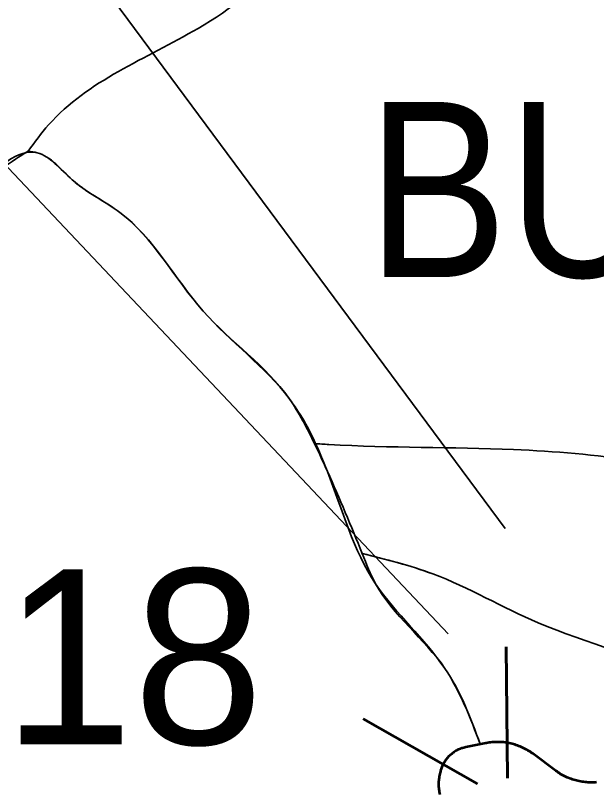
# Model space of a CAD drawing. Extents: x 553962 to 842807, y 8883888 to 9032388.
# Drawn here: x 597192 to 598519, y 8968218 to 8969995 of the extents above; entities that cross this region are included whole.
import ezdxf

# ---------------------------------------------------------------- set-up
doc = ezdxf.new("R2010")
doc.units = 0
doc.header["$LTSCALE"] = 150
for name, color, linetype, lineweight in [('20', 7, 'Continuous', 35), ('40', 7, 'Continuous', 60), ('60', 7, 'Continuous', 53), ('9', 7, 'Continuous', 90)]:
    doc.layers.add(name, color=color, linetype=linetype, lineweight=lineweight)

msp = doc.modelspace()

# ---------------------------------------------------------------- linework, layer by layer
at = {"layer": '20'}
for p, q in [((597221.2, 8969685.5), (597220.6, 8969685.3)), ((597875.8, 8969015.7), (597875, 8969017.4)), ((597983.8, 8968766.4), (597984, 8968766.1))]:
    msp.add_line(p, q, dxfattribs=at)
for points in [[(598160.8, 8968263.1), (598161.4, 8968266), (598162.2, 8968268.9), (598162.7, 8968270.6), (598163.2, 8968272.3), (598163.9, 8968274.7), (598164.8, 8968277), (598165.7, 8968279.3), (598166.6, 8968281.5), (598167.7, 8968283.7), (598168.8, 8968285.9), (598170, 8968288), (598171.3, 8968290.1), (598172.6, 8968292.2), (598174, 8968294.2), (598175.4, 8968296.2), (598177, 8968298.1), (598178.6, 8968300), (598180.2, 8968301.8), (598181.9, 8968303.5), (598183.7, 8968305.2), (598185.5, 8968306.9), (598187.3, 8968308.5), (598189.3, 8968310), (598191.2, 8968311.5), (598193.2, 8968312.8), (598195.3, 8968314.2), (598197.4, 8968315.4), (598199.5, 8968316.6), (598201.7, 8968317.8), (598203.9, 8968318.8), (598206.2, 8968319.8), (598208.5, 8968320.7), (598210.8, 8968321.5), (598213.1, 8968322.2), (598215.5, 8968322.9), (598217.8, 8968323.5), (598220.2, 8968324), (598220.2, 8968324), (598252, 8968330.4)], [(598252.6, 8968330.5), (598266.2, 8968333.2), (598266.2, 8968333.2), (598267.3, 8968333.5), (598270.5, 8968334), (598273.8, 8968334.5), (598277, 8968335), (598280.3, 8968335.3), (598283.6, 8968335.6), (598286.9, 8968335.7), (598290.1, 8968335.8), (598293.4, 8968335.9), (598296.7, 8968335.8), (598300, 8968335.7), (598303.3, 8968335.5), (598306.6, 8968335.2), (598309.8, 8968334.8), (598313.1, 8968334.3), (598316.3, 8968333.8), (598319.5, 8968333.2), (598322.8, 8968332.5), (598325.9, 8968331.7), (598329.1, 8968330.9), (598332.3, 8968329.9), (598335.4, 8968328.9), (598338.5, 8968327.9), (598341.6, 8968326.7), (598344.6, 8968325.5), (598347.7, 8968324.2), (598350.6, 8968322.8), (598353.6, 8968321.4), (598356.5, 8968319.8), (598359.4, 8968318.2), (598362.2, 8968316.6), (598365, 8968314.9), (598367.8, 8968313.1), (598370.5, 8968311.2), (598373.1, 8968309.3), (598373.1, 8968309.3), (598426, 8968270.1), (598426, 8968270.1), (598428.6, 8968268.2), (598431.3, 8968266.3), (598434, 8968264.5), (598436.8, 8968262.8), (598439.7, 8968261.2), (598442.5, 8968259.6), (598445.5, 8968258), (598448.4, 8968256.6), (598451.4, 8968255.2), (598454.4, 8968253.9), (598457.5, 8968252.7), (598460.5, 8968251.5), (598463.6, 8968250.5), (598466.8, 8968249.5), (598469.9, 8968248.5), (598473.1, 8968247.7), (598476.3, 8968246.9), (598479.5, 8968246.2), (598482.7, 8968245.6), (598486, 8968245.1), (598489.2, 8968244.6), (598492.5, 8968244.2)], [(598160.7, 8968216), (598160.1, 8968218.9), (598159.6, 8968221.8), (598159.2, 8968224.8), (598158.8, 8968227.7), (598158.5, 8968230.7), (598158.3, 8968233.6), (598158.2, 8968236.6), (598158.2, 8968239.6), (598158.2, 8968242.5), (598158.3, 8968245.5), (598158.5, 8968248.4), (598158.8, 8968251.4), (598159.2, 8968254.3), (598159.6, 8968257.3), (598160.2, 8968260.2), (598160.8, 8968263.1)], [(598492.5, 8968244.2), (598495.8, 8968243.9), (598499, 8968243.7), (598502.3, 8968243.6), (598505.6, 8968243.5), (598508.9, 8968243.5), (598512.2, 8968243.6), (598515.5, 8968243.8), (598518.7, 8968244.1)]]:
    msp.add_lwpolyline(points, dxfattribs=at)
for points in [[(597220.6, 8969685.3), (597267.7, 8969745.6), (597609, 8969965.8), (597800.9, 8970138.6), (597896.8, 8970284.5), (598035, 8970322.9), (598261.4, 8970415), (598353.5, 8970472.6), (598514.7, 8970507.2), (598537.7, 8970630.1), (598664.3, 8970637.8), (598886.9, 8970603.2), (599082.6, 8970507.2), (599355.1, 8970311.4), (599477.9, 8970084.8), (599560.7, 8969939.5)], [(597220.6, 8969685.3), (597267.7, 8969745.6), (597609, 8969965.8), (597800.9, 8970138.6), (597896.8, 8970284.5), (598035, 8970322.9), (598261.4, 8970415), (598353.5, 8970472.6), (598514.7, 8970507.2), (598537.7, 8970630.1), (598664.3, 8970637.8), (598886.9, 8970603.2), (599082.6, 8970507.2), (599355.1, 8970311.4), (599477.9, 8970084.8), (599573.8, 8969915.8), (599639.1, 8969704.7), (599616, 8969554.9), (599566.1, 8969370.6), (599608.4, 8969194), (599681.3, 8969051.9), (599680.2, 8968946)], [(598253.4, 8968330.7), (598172.5, 8968503.8), (598014.4, 8968697.1), (597904.5, 8968953.6), (597817.1, 8969120.2), (597620.6, 8969320.1), (597430.5, 8969545.2), (597321.7, 8969619.8), (597241.5, 8969681.9), (597106.6, 8969607.6), (596977, 8969496.8), (596875.8, 8969408.2), (596815.7, 8969310.1), (596796.7, 8969259.5), (596569, 8969259.5), (596499.4, 8969256.3), (596417.2, 8969174), (596350.8, 8969104.4), (596300.2, 8969037.9), (596177.9, 8968984.7)], [(597221, 8969685.5), (597106.6, 8969607.6), (596977, 8969496.8), (596875.8, 8969408.2), (596815.7, 8969310.1), (596796.7, 8969259.5), (596569, 8969259.5), (596499.4, 8969256.3), (596417.2, 8969174), (596350.8, 8969104.4), (596300.2, 8969037.9), (596177.9, 8968984.7)], [(597875.4, 8969016.5), (597817.1, 8969120.2), (597620.6, 8969320.1), (597430.5, 8969545.2), (597321.7, 8969619.8), (597241.5, 8969681.9), (597221.2, 8969685.5)], [(597875.4, 8969016.5), (597817.1, 8969120.2), (597620.6, 8969320.1), (597430.5, 8969545.2), (597321.7, 8969619.8), (597241.5, 8969681.9), (597221.2, 8969685.5)], [(597875, 8969017.4), (597907.4, 8969015.4), (598329.5, 8969003.9), (598884, 8968915.6), (599338.8, 8968677.5), (599509.2, 8968520)], [(599509.2, 8968520), (599338.8, 8968677.5), (598884, 8968915.6), (598329.5, 8969003.9), (597907.4, 8969015.4), (597875, 8969017.4)], [(599509.2, 8968520), (599338.8, 8968677.5), (598884, 8968915.6), (598329.5, 8969003.9), (597907.4, 8969015.4), (597875, 8969017.4)], [(597984, 8968766.2), (597904.5, 8968953.6), (597875.8, 8969015.7)], [(597984, 8968766.2), (597904.5, 8968953.6), (597875.8, 8969015.7)], [(598971.6, 8968291.4), (598884, 8968339.6), (598721, 8968466.3), (598385.2, 8968608.4), (598145.3, 8968719.7), (597982.2, 8968766.9)], [(598971.6, 8968291.4), (598884, 8968339.6), (598721, 8968466.3), (598385.2, 8968608.4), (598145.3, 8968719.7), (597983.8, 8968766.4)], [(598971.6, 8968291.4), (598884, 8968339.6), (598721, 8968466.3), (598385.2, 8968608.4), (598145.3, 8968719.7), (597983.8, 8968766.4)], [(598253.4, 8968330.7), (598172.5, 8968503.8), (598014.4, 8968697.1), (597984, 8968766.1)], [(597984, 8968766.1), (598014.4, 8968697.1), (598172.5, 8968503.8), (598253.4, 8968330.7)]]:
    msp.add_spline(points, degree=3, dxfattribs=at)
at = {"layer": '40'}
for p, q in [((598315.7, 8968253.1), (598312.2, 8968553.1)), ((598246.8, 8968240.6), (597986.2, 8968389.2))]:
    msp.add_line(p, q, dxfattribs=at)
at = {"layer": '40', "lineweight": 35}
for points in [[(598310.4, 8968823.7), (597171.2, 8970360.9), (595395.4, 8970360.9)], [(598180.2, 8968582.7), (597097.8, 8969729.1), (595349.1, 8969729.1)]]:
    msp.add_lwpolyline(points, dxfattribs=at)
at = {"layer": '60'}
for points in [[(598492.5, 8968244.2), (598489.2, 8968244.6), (598486, 8968245.1), (598482.7, 8968245.6), (598479.5, 8968246.2), (598476.3, 8968246.9), (598473.1, 8968247.7), (598469.9, 8968248.5), (598466.8, 8968249.5), (598463.6, 8968250.5), (598460.5, 8968251.5), (598457.5, 8968252.7), (598454.4, 8968253.9), (598451.4, 8968255.2), (598448.4, 8968256.6), (598445.5, 8968258), (598442.5, 8968259.6), (598439.7, 8968261.2), (598436.8, 8968262.8), (598434, 8968264.5), (598431.3, 8968266.3), (598428.6, 8968268.2), (598426, 8968270.1), (598426, 8968270.1), (598373.1, 8968309.3), (598373.1, 8968309.3), (598370.5, 8968311.2), (598367.8, 8968313.1), (598365, 8968314.9), (598362.2, 8968316.6), (598359.4, 8968318.2), (598356.5, 8968319.8), (598353.6, 8968321.4), (598350.6, 8968322.8), (598347.7, 8968324.2), (598344.6, 8968325.5), (598341.6, 8968326.7), (598338.5, 8968327.9), (598335.4, 8968328.9), (598332.3, 8968329.9), (598329.1, 8968330.9), (598325.9, 8968331.7), (598322.8, 8968332.5), (598319.5, 8968333.2), (598316.3, 8968333.8), (598313.1, 8968334.3), (598309.8, 8968334.8), (598306.6, 8968335.2), (598303.3, 8968335.5), (598300, 8968335.7), (598296.7, 8968335.8), (598293.4, 8968335.9), (598290.1, 8968335.8), (598286.9, 8968335.7), (598283.6, 8968335.6), (598280.3, 8968335.3), (598277, 8968335), (598273.8, 8968334.5), (598270.5, 8968334), (598267.3, 8968333.5), (598266.2, 8968333.2), (598266.2, 8968333.2), (598220.2, 8968324), (598220.2, 8968324), (598217.8, 8968323.5), (598215.5, 8968322.9), (598213.1, 8968322.2), (598210.8, 8968321.5), (598208.5, 8968320.7), (598206.2, 8968319.8), (598203.9, 8968318.8), (598201.7, 8968317.8), (598199.5, 8968316.6), (598197.4, 8968315.4), (598195.3, 8968314.2), (598193.2, 8968312.8), (598191.2, 8968311.5), (598189.3, 8968310), (598187.3, 8968308.5), (598185.5, 8968306.9), (598183.7, 8968305.2), (598181.9, 8968303.5), (598180.2, 8968301.8), (598178.6, 8968300), (598177, 8968298.1), (598175.4, 8968296.2), (598174, 8968294.2), (598172.6, 8968292.2), (598171.3, 8968290.1), (598170, 8968288), (598168.8, 8968285.9), (598167.7, 8968283.7), (598166.6, 8968281.5), (598165.7, 8968279.3), (598164.8, 8968277), (598163.9, 8968274.7), (598163.2, 8968272.3), (598162.7, 8968270.6), (598162.2, 8968268.9), (598161.4, 8968266), (598160.8, 8968263.1)], [(598160.8, 8968263.1), (598160.2, 8968260.2), (598159.6, 8968257.3), (598159.2, 8968254.3), (598158.8, 8968251.4), (598158.5, 8968248.4), (598158.3, 8968245.5), (598158.2, 8968242.5), (598158.2, 8968239.6), (598158.2, 8968236.6), (598158.3, 8968233.6), (598158.5, 8968230.7), (598158.8, 8968227.7), (598159.2, 8968224.8), (598159.6, 8968221.8), (598160.1, 8968218.9), (598160.7, 8968216)], [(598518.7, 8968244.1), (598515.5, 8968243.8), (598512.2, 8968243.6), (598508.9, 8968243.5), (598505.6, 8968243.5), (598502.3, 8968243.6), (598499, 8968243.7), (598495.8, 8968243.9), (598492.5, 8968244.2)]]:
    msp.add_lwpolyline(points, dxfattribs=at)
at = {"layer": '9'}
msp.add_spline([(592698.5, 8977198.4), (599903.5, 8973292.7), (608459.2, 8968138.2), (612674.8, 8965332.6), (616842, 8962096.4), (620005, 8958671.2), (621134, 8957974.7), (621473.4, 8956805.3), (621586.2, 8956597.5)], degree=3, dxfattribs=at)

# ---------------------------------------------------------------- texts
at = {"layer": '40', "width": 0.9}
msp.add_text('BU-21', height=400, dxfattribs=at).set_placement((597994.7, 8969397.8))
at = {"layer": '40'}
msp.add_text('BU-18', height=400, dxfattribs=at).set_placement((596242.1, 8968330.6))

doc.saveas('drawing.dxf')
